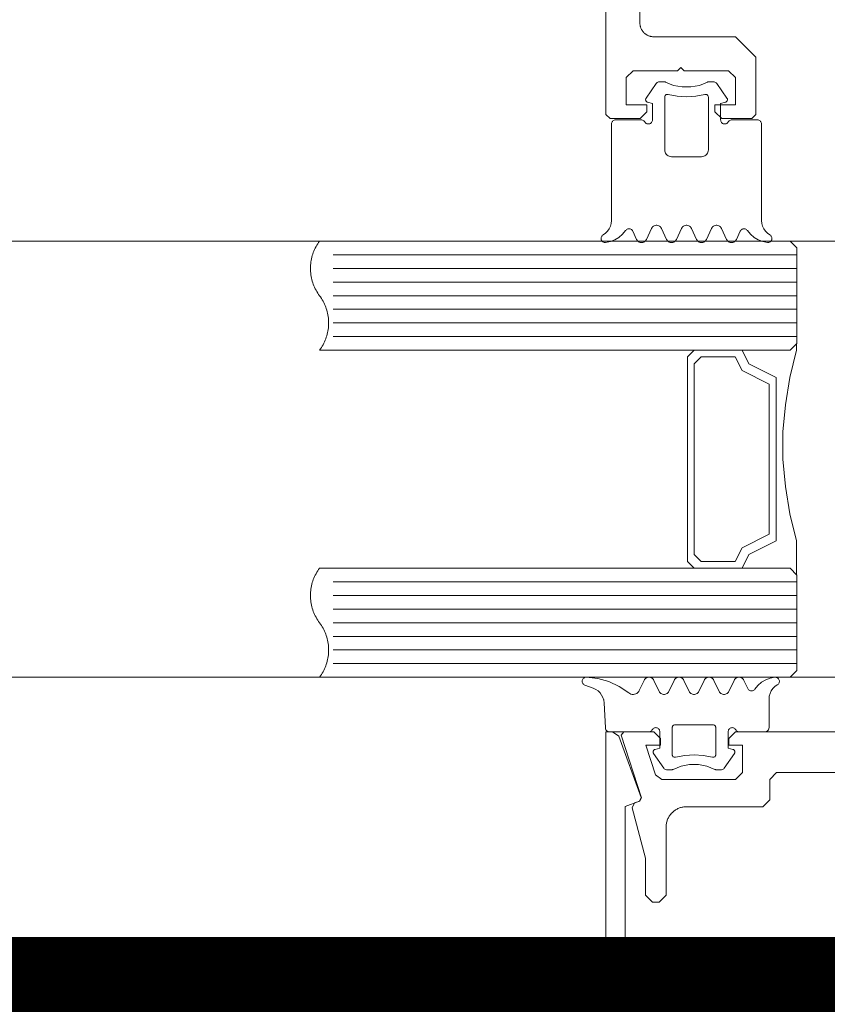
# Model space of a CAD drawing. Header units: millimetres. Extents: x 7483 to 13091, y 8111 to 13871.
# Tile 523 of 656: x 11038 to 11044, y 9220 to 9227. Entities that reach past the tile are written whole.
import ezdxf

# ---------------------------------------------------------------- set-up
doc = ezdxf.new("R2010")
doc.units = ezdxf.units.MM
doc.linetypes.add('DGN_STYLE_2', pattern=[30.2, 18.12, -12.08])
doc.layers.add('a___wymiary', color=7, linetype='Continuous', lineweight=5, true_color=0x000000)
doc.layers.add('wymiary', color=7, linetype='Continuous', lineweight=5, true_color=0xb2b2b2)
doc.layers.add('CZ-SR', color=106, linetype='Continuous', lineweight=13)
doc.layers.add('drzwi', color=30, linetype='Continuous', lineweight=20)
doc.layers.add('Powierzchnie', color=21, linetype='DGN_STYLE_2', lineweight=15, plot=False)
doc.styles.add('Arial', font='arial.ttf')
doc.dimstyles.new('wymiary agp1', dxfattribs={"dimtxt": 16, "dimasz": 5, "dimexe": 30, "dimexo": 60, "dimgap": 1.8, "dimtad": 1, "dimdec": 3, "dimrnd": 0.5, "dimdsep": 46, "dimtxsty": 'Arial', "dimblk": 'znacznik', "dimcen": 1.5, "dimse1": 1, "dimse2": 1, "dimclrd": 256, "dimazin": 0, "dimtfac": 1, "dimtdec": 3, "dimtmove": 1, "dimatfit": 3, "dimldrblk": 'znacznik', "dimfxl": 0, "dimlwd": -1, "dimarcsym": 0})

# ---------------------------------------------------------------- blocks, each defined once
blk = doc.blocks.new('zw$58')
for p, q in [((2.461288, 6.650213), (2.536239, 6.757207)), ((2.979159, 6.757207), (3.054061, 6.650213)), ((2.391415, 5.613097), (2.363192, 5.673681)), ((2.501424, 5.693505), (2.463924, 5.613097)), ((2.611434, 5.613097), (2.573934, 5.693505)), ((2.721444, 5.693505), (2.683944, 5.613097)), ((2.831454, 5.613097), (2.793954, 5.693505)), ((2.941415, 5.693505), (2.903915, 5.613097)), ((3.051424, 5.613097), (3.013924, 5.693505)), ((3.152206, 5.673681), (3.123934, 5.613097)), ((3.566666, 5.500001), (0.166666, 5.500001)), ((3.566666, 5.400001), (0.166666, 5.400001)), ((3.566666, 5.300001), (0.166666, 5.300001)), ((3.566666, 5.200001), (0.166666, 5.200001)), ((3.566666, 5.100001), (0.166666, 5.100001)), ((3.566666, 5.000001), (0.166666, 5.000001)), ((3.566666, 4.900001), (0.166666, 4.900001)), ((3.566666, 3.100001), (0.166666, 3.100001)), ((3.566666, 3.000001), (0.166666, 3.000001)), ((3.566666, 2.900001), (0.166666, 2.900001)), ((3.566666, 2.800001), (0.166666, 2.800001)), ((3.566666, 2.700001), (0.166666, 2.700001)), ((3.566666, 2.600001), (0.166666, 2.600001)), ((3.566666, 2.500001), (0.166666, 2.500001)), ((2.012307, 2.341814), (2.074172, 2.319304)), ((2.556301, 2.296495), (2.518801, 2.376909)), ((2.666311, 2.376909), (2.628811, 2.296495)), ((2.776321, 2.296495), (2.738821, 2.376909)), ((2.88633, 2.376909), (2.84883, 2.296495)), ((2.996291, 2.296495), (2.95884, 2.376909)), ((3.106301, 2.376909), (3.068801, 2.296495)), ((3.207082, 2.31632), (3.178811, 2.376909)), ((2.152932, 2.212816), (2.1626, 2.028435)), ((2.158694, 2.233617), (2.158694, 2.233617)), ((2.158694, 2.138372), (2.158694, 2.138372)), ((2.968264, 2.04312), (2.968264, 2.04312)), ((2.563479, 1.995494), (2.563479, 1.995494)), ((2.563479, 1.900243), (2.563479, 1.900243)), ((2.516164, 1.839788), (2.591115, 1.732793)), ((3.034035, 1.732793), (3.108938, 1.839788)), ((3.111184, 1.852617), (3.111184, 1.852617))]:
    blk.add_line(p, q)
for points in [[(2.166666, 14.7502), (2.166666, 6.5302), (2.196666, 6.5002), (2.416666, 6.5002), (2.466666, 6.5502), (2.466666, 6.6002), (2.316062, 6.6002), (2.316062, 6.8002), (2.366062, 6.8502), (2.691062, 6.8502), (2.716062, 6.8752), (2.741062, 6.8502), (3.066062, 6.8502), (3.116062, 6.8002), (3.116062, 6.6002), (2.966062, 6.6002), (2.966062, 6.5502), (3.016062, 6.5002), (3.236062, 6.5002), (3.266062, 6.5302), (3.266062, 6.9502), (3.116062, 7.1002), (2.516062, 7.1002), (2.5117, 7.100295), (2.507346, 7.100581), (2.503009, 7.101056), (2.498697, 7.101719), (2.494418, 7.10257), (2.49018, 7.103608), (2.485991, 7.104828), (2.48186, 7.106231), (2.477793, 7.107812), (2.4738, 7.109569), (2.469887, 7.111499), (2.466062, 7.113598), (2.462332, 7.115861), (2.458704, 7.118285), (2.455185, 7.120865), (2.451783, 7.123596), (2.448503, 7.126472), (2.445351, 7.129489), (2.442334, 7.132641), (2.439457, 7.135921), (2.436726, 7.139324), (2.434146, 7.142842), (2.431722, 7.14647), (2.429459, 7.1502), (2.427361, 7.154025), (2.425431, 7.157938), (2.423674, 7.161932), (2.422092, 7.165998), (2.42069, 7.17013), (2.419469, 7.174318), (2.418432, 7.178556), (2.417581, 7.182835), (2.416917, 7.187147), (2.416442, 7.191485), (2.416157, 7.195838), (2.416062, 7.2002), (2.416062, 8.0002)], [(2.536208, 6.757225), (2.539267, 6.760918), (2.542875, 6.764077), (2.54694, 6.766621), (2.551359, 6.768485), (2.556019, 6.769621), (2.560799, 6.77), (2.590341, 6.77), (2.593855, 6.769796), (2.597321, 6.769183), (2.600692, 6.768167), (2.60392, 6.766764)], [(2.911432, 6.766753), (2.852144, 6.743386), (2.789537, 6.731494), (2.725812, 6.731494), (2.663205, 6.743386), (2.603917, 6.766753)], [(2.911439, 6.766745), (2.914664, 6.768152), (2.918032, 6.769172), (2.921496, 6.769791), (2.925008, 6.77), (2.954598, 6.77), (2.96032, 6.769445), (2.96583, 6.767809), (2.970928, 6.765153), (2.975425, 6.761573), (2.979157, 6.757202)], [(2.472518, 6.619418), (2.469239, 6.620607), (2.466217, 6.622349), (2.463544, 6.624588), (2.4613, 6.627259), (2.459554, 6.630279), (2.458359, 6.633556), (2.457751, 6.636991), (2.45775, 6.640479), (2.458354, 6.643915), (2.459546, 6.647193), (2.46129, 6.650215)], [(2.892686, 6.676828), (2.89628, 6.677415), (2.899921, 6.67734), (2.903487, 6.676605), (2.906862, 6.675236), (2.909932, 6.673277), (2.912596, 6.670794), (2.914766, 6.667869), (2.916369, 6.664598), (2.917353, 6.661091), (2.917684, 6.657463), (2.917684, 6.27), (2.916925, 6.261318), (2.914669, 6.252899), (2.910986, 6.245), (2.905986, 6.237861), (2.899824, 6.231698), (2.892684, 6.226699), (2.884785, 6.223015), (2.876367, 6.22076), (2.867684, 6.22), (2.647665, 6.22), (2.638982, 6.22076), (2.630564, 6.223015), (2.622665, 6.226699), (2.615525, 6.231698), (2.609363, 6.237861), (2.604363, 6.245), (2.60068, 6.252899), (2.598424, 6.261318), (2.597665, 6.27), (2.597665, 6.657463), (2.597996, 6.661089), (2.59898, 6.664594), (2.600583, 6.667862), (2.602753, 6.670787), (2.605417, 6.67327), (2.608488, 6.675229), (2.611863, 6.6766), (2.615431, 6.677338), (2.619074, 6.677416), (2.62267, 6.676834)], [(2.892681, 6.676829), (2.82572, 6.663984), (2.757674, 6.659679), (2.689629, 6.663984), (2.622667, 6.676829)], [(3.054059, 6.650215), (3.055801, 6.647197), (3.056992, 6.643923), (3.057598, 6.640492), (3.057599, 6.637008), (3.056996, 6.633577), (3.055806, 6.630302), (3.054067, 6.627283), (3.05183, 6.624613), (3.049163, 6.622371), (3.046149, 6.620626), (3.042877, 6.61943)], [(2.451693, 6.474988), (2.454694, 6.470707), (2.458394, 6.467012), (2.462679, 6.464015), (2.467419, 6.461808), (2.47247, 6.460456), (2.477679, 6.460003), (2.482889, 6.46046), (2.487939, 6.461814), (2.492678, 6.464025), (2.496961, 6.467024), (2.500658, 6.470722), (2.503656, 6.475005), (2.505866, 6.479743), (2.507219, 6.484793), (2.507674, 6.490001), (2.507674, 6.610003), (2.472518, 6.619426)], [(3.063668, 6.475009), (3.060669, 6.470724), (3.056971, 6.467025), (3.052687, 6.464025), (3.047947, 6.461814), (3.042895, 6.460459), (3.037684, 6.460003), (3.032473, 6.460458), (3.027421, 6.46181), (3.02268, 6.46402), (3.018395, 6.467019), (3.014696, 6.470717), (3.011695, 6.475001), (3.009484, 6.47974), (3.00813, 6.484792), (3.007674, 6.490001), (3.007674, 6.610003), (3.04288, 6.619426)], [(2.146833, 5.646098), (2.164189, 5.65806), (2.179184, 5.672875), (2.191355, 5.690084), (2.200327, 5.709158), (2.205824, 5.729508), (2.207674, 5.750505), (2.207674, 6.460003), (2.208131, 6.465215), (2.209487, 6.470268), (2.211699, 6.475009), (2.214702, 6.479294), (2.218404, 6.482992), (2.222692, 6.48599), (2.227436, 6.488199), (2.232491, 6.489549), (2.237704, 6.490001), (2.425741, 6.490001), (2.430949, 6.489542), (2.435997, 6.488185), (2.440734, 6.485973), (2.445015, 6.482972), (2.44871, 6.479274), (2.451707, 6.474991)], [(3.368516, 5.646098), (3.35116, 5.65806), (3.336165, 5.672875), (3.323994, 5.690084), (3.315022, 5.709158), (3.309525, 5.729508), (3.307674, 5.750505), (3.307674, 6.460003), (3.307219, 6.465209), (3.305866, 6.470258), (3.303658, 6.474995), (3.300661, 6.479277), (3.296966, 6.482974), (3.292685, 6.485974), (3.287949, 6.488186), (3.282901, 6.489542), (3.277694, 6.490001), (3.089657, 6.490001), (3.084445, 6.489549), (3.07939, 6.488199), (3.074647, 6.485991), (3.070359, 6.482993), (3.066657, 6.479296), (3.063654, 6.475012)], [(2.501413, 5.693504), (2.5049, 5.699542), (2.509384, 5.704884), (2.514727, 5.709366), (2.520768, 5.712852), (2.527322, 5.715237), (2.534192, 5.716448), (2.541167, 5.716448), (2.548036, 5.715237), (2.554591, 5.712852), (2.560632, 5.709366), (2.565975, 5.704884), (2.570458, 5.699542), (2.573946, 5.693504)], [(2.721435, 5.693513), (2.724921, 5.699551), (2.729403, 5.704891), (2.734745, 5.709372), (2.740783, 5.712857), (2.747334, 5.71524), (2.754199, 5.716449), (2.76117, 5.716447), (2.768035, 5.715235), (2.774585, 5.712848), (2.780621, 5.70936), (2.78596, 5.704877), (2.790439, 5.699534), (2.793923, 5.693494)], [(2.941445, 5.693494), (2.944929, 5.699534), (2.949408, 5.704877), (2.954747, 5.70936), (2.960783, 5.712848), (2.967333, 5.715235), (2.974198, 5.716447), (2.981169, 5.716449), (2.988035, 5.71524), (2.994586, 5.712857), (3.000624, 5.709372), (3.005965, 5.704891), (3.010447, 5.699551), (3.013934, 5.693513)], [(2.16456, 5.590142), (2.159461, 5.590082), (2.154426, 5.590885), (2.1496, 5.592529), (2.145122, 5.594966), (2.141121, 5.598126), (2.137713, 5.601917), (2.134996, 5.606231), (2.133049, 5.610943), (2.131928, 5.615916), (2.131666, 5.621007), (2.132269, 5.626069), (2.133721, 5.630955), (2.13598, 5.635526), (2.13898, 5.639648), (2.142635, 5.643202), (2.146838, 5.646087)], [(2.31109, 5.677723), (2.288957, 5.650315), (2.262359, 5.627216), (2.232121, 5.609142), (2.19918, 5.596654), (2.164559, 5.590139)], [(2.311103, 5.677724), (2.314417, 5.681831), (2.3184, 5.685293), (2.322927, 5.688002), (2.327858, 5.689876), (2.333042, 5.690856), (2.338317, 5.690912), (2.34352, 5.690042), (2.34849, 5.688273), (2.353073, 5.685659), (2.357128, 5.682282), (2.360528, 5.678247), (2.363168, 5.673677)], [(3.152187, 5.673687), (3.154832, 5.678255), (3.158236, 5.68229), (3.162296, 5.685666), (3.166884, 5.688278), (3.171859, 5.690045), (3.177067, 5.690913), (3.182346, 5.690855), (3.187534, 5.689873), (3.192469, 5.687997), (3.196999, 5.685285), (3.200983, 5.681821), (3.204298, 5.677713)], [(3.35079, 5.590144), (3.31618, 5.596665), (3.283251, 5.609155), (3.253023, 5.627228), (3.226434, 5.650322), (3.204308, 5.677723)], [(3.368522, 5.646108), (3.372735, 5.643225), (3.376398, 5.639671), (3.379405, 5.635547), (3.381669, 5.630974), (3.383126, 5.626082), (3.383732, 5.621015), (3.38347, 5.615918), (3.382348, 5.61094), (3.380398, 5.606224), (3.377676, 5.601906), (3.374262, 5.598112), (3.370255, 5.594951), (3.365769, 5.592516), (3.360935, 5.590876), (3.355894, 5.590078), (3.35079, 5.590147)], [(2.463934, 5.613089), (2.460447, 5.607051), (2.455965, 5.601711), (2.450624, 5.59723), (2.444586, 5.593745), (2.438035, 5.591362), (2.431169, 5.590153), (2.424198, 5.590154), (2.417333, 5.591367), (2.410783, 5.593754), (2.404747, 5.597242), (2.399408, 5.601725), (2.394929, 5.607068), (2.391445, 5.613107)], [(2.683956, 5.613098), (2.680468, 5.607059), (2.675985, 5.601718), (2.670641, 5.597236), (2.664601, 5.593749), (2.658046, 5.591364), (2.651177, 5.590154), (2.644201, 5.590154), (2.637332, 5.591364), (2.630778, 5.593749), (2.624737, 5.597236), (2.619394, 5.601718), (2.61491, 5.607059), (2.611423, 5.613098)], [(2.903924, 5.613089), (2.900438, 5.607052), (2.895958, 5.601713), (2.890618, 5.597233), (2.884582, 5.593748), (2.878033, 5.591364), (2.871169, 5.590153), (2.8642, 5.590153), (2.857336, 5.591364), (2.850787, 5.593748), (2.84475, 5.597233), (2.839411, 5.601713), (2.83493, 5.607052), (2.831444, 5.613089)], [(3.123946, 5.613098), (3.120458, 5.607059), (3.115975, 5.601718), (3.110632, 5.597236), (3.104591, 5.593749), (3.098036, 5.591364), (3.091167, 5.590154), (3.084192, 5.590154), (3.077322, 5.591364), (3.070768, 5.593749), (3.064727, 5.597236), (3.059384, 5.601718), (3.0549, 5.607059), (3.051413, 5.613098)], [(3.564666, 3.152001), (3.564666, 3.400001), (3.514666, 3.600001), (3.484666, 3.800001), (3.464666, 4.000001), (3.464666, 4.200001), (3.484666, 4.400001), (3.514666, 4.600001), (3.564666, 4.800001), (3.564666, 4.848001)], [(3.514666, 4.800001), (3.164666, 4.800001), (3.214666, 4.700001), (3.414666, 4.600001), (3.414666, 3.400001), (3.214666, 3.300001), (3.164666, 3.200001), (3.514666, 3.200001)], [(2.012307, 2.341817), (2.007544, 2.344043), (2.003242, 2.347067), (1.999535, 2.350796), (1.996536, 2.355114), (1.994337, 2.359889), (1.993005, 2.364975), (1.992581, 2.370216), (1.993079, 2.37545), (1.994483, 2.380516), (1.99675, 2.38526), (1.99981, 2.389535), (2.00357, 2.393211), (2.007913, 2.396173), (2.012707, 2.398333), (2.017805, 2.399622), (2.023049, 2.400001)], [(2.023049, 2.399997), (2.107082, 2.391525), (2.18849, 2.36903), (2.26495, 2.333153), (2.334281, 2.284919)], [(2.446323, 2.3769), (2.449807, 2.382939), (2.454286, 2.388282), (2.459625, 2.392765), (2.465661, 2.396253), (2.47221, 2.398639), (2.479075, 2.399852), (2.486046, 2.399854), (2.492911, 2.398645), (2.499462, 2.396262), (2.505499, 2.392777), (2.51084, 2.388296), (2.515322, 2.382956), (2.518809, 2.376918)], [(2.6663, 2.376909), (2.669788, 2.382948), (2.674271, 2.388289), (2.679614, 2.392771), (2.685655, 2.396257), (2.692209, 2.398642), (2.699078, 2.399853), (2.706053, 2.399853), (2.712922, 2.398642), (2.719476, 2.396257), (2.725517, 2.392771), (2.73086, 2.388289), (2.735343, 2.382948), (2.738831, 2.376909)], [(2.886322, 2.376918), (2.889809, 2.382956), (2.894291, 2.388296), (2.899632, 2.392777), (2.90567, 2.396262), (2.912221, 2.398645), (2.919086, 2.399854), (2.926056, 2.399852), (2.932921, 2.398639), (2.93947, 2.396253), (2.945506, 2.392765), (2.950845, 2.388282), (2.955324, 2.382939), (2.958808, 2.3769)], [(3.106333, 2.3769), (3.109817, 2.382939), (3.114296, 2.388282), (3.119635, 2.392765), (3.125671, 2.396253), (3.13222, 2.398639), (3.139085, 2.399852), (3.146055, 2.399854), (3.15292, 2.398645), (3.159471, 2.396262), (3.165509, 2.392777), (3.17085, 2.388296), (3.175332, 2.382956), (3.178819, 2.376918)], [(3.259184, 2.312277), (3.28131, 2.339678), (3.307899, 2.362773), (3.338127, 2.380845), (3.371057, 2.393336), (3.405666, 2.399856)], [(3.405666, 2.399859), (3.41077, 2.399928), (3.415812, 2.399131), (3.420645, 2.39749), (3.425131, 2.395054), (3.429139, 2.391893), (3.432553, 2.388099), (3.435274, 2.383781), (3.437224, 2.379064), (3.438346, 2.374085), (3.438608, 2.368987), (3.438002, 2.363919), (3.436545, 2.359028), (3.434281, 2.354453), (3.431273, 2.350329), (3.42761, 2.346775), (3.423398, 2.343892)], [(2.074175, 2.319293), (2.092353, 2.310898), (2.108882, 2.299597), (2.123302, 2.285706), (2.135211, 2.269612), (2.144278, 2.251761), (2.150251, 2.232653), (2.152963, 2.212817)], [(2.446291, 2.376909), (2.411526, 2.302269), (2.406932, 2.294389), (2.400982, 2.287474), (2.393876, 2.281755), (2.385848, 2.277423), (2.377167, 2.274621), (2.368122, 2.273442), (2.359013, 2.273927), (2.350144, 2.276059), (2.341809, 2.279766), (2.334287, 2.284926)], [(3.118532, 2.01499), (3.121535, 2.010707), (3.125237, 2.007011), (3.129524, 2.004014), (3.134267, 2.001807), (3.139321, 2.000457), (3.144533, 2.000005), (3.332571, 2.000005), (3.337777, 2.000461), (3.342824, 2.001814), (3.347561, 2.004024), (3.351842, 2.007023), (3.355537, 2.010721), (3.358534, 2.015004), (3.360743, 2.019744), (3.362096, 2.024795), (3.362551, 2.030004), (3.362551, 2.239501), (3.364402, 2.260494), (3.369899, 2.280839), (3.37887, 2.299909), (3.39104, 2.317116), (3.406032, 2.331929), (3.423386, 2.343891)], [(3.259173, 2.312287), (3.255858, 2.308178), (3.251874, 2.304715), (3.247344, 2.302003), (3.24241, 2.300127), (3.237222, 2.299145), (3.231943, 2.299087), (3.226736, 2.299955), (3.221761, 2.301723), (3.217173, 2.304334), (3.213114, 2.30771), (3.20971, 2.311744), (3.207065, 2.316313)], [(2.628818, 2.296488), (2.625331, 2.290452), (2.620849, 2.285112), (2.615508, 2.280633), (2.60947, 2.277149), (2.60292, 2.274766), (2.596055, 2.273557), (2.589085, 2.273559), (2.582221, 2.274771), (2.575672, 2.277157), (2.569636, 2.280645), (2.564297, 2.285127), (2.559818, 2.290469), (2.556334, 2.296507)], [(2.84884, 2.296498), (2.845352, 2.29046), (2.840868, 2.28512), (2.835525, 2.280639), (2.829485, 2.277153), (2.822931, 2.274769), (2.816063, 2.273558), (2.809088, 2.273558), (2.80222, 2.274769), (2.795666, 2.277153), (2.789625, 2.280639), (2.784282, 2.28512), (2.779799, 2.29046), (2.776311, 2.296498)], [(3.068808, 2.296488), (3.065321, 2.290452), (3.060839, 2.285112), (3.055498, 2.280633), (3.049461, 2.277149), (3.04291, 2.274766), (3.036045, 2.273557), (3.029075, 2.273559), (3.022211, 2.274771), (3.015662, 2.277157), (3.009626, 2.280645), (3.004288, 2.285127), (2.999808, 2.290469), (2.996324, 2.296507)], [(2.506582, 2.015011), (2.503585, 2.010729), (2.49989, 2.007032), (2.495609, 2.004032), (2.490873, 2.001821), (2.485825, 2.000465), (2.480617, 2.000005), (2.19258, 2.000005), (2.187539, 2.000427), (2.18264, 2.00169), (2.178023, 2.003759), (2.173819, 2.006573), (2.170148, 2.010053), (2.167114, 2.014101), (2.164803, 2.0186), (2.163282, 2.023424), (2.162592, 2.028435)], [(2.506607, 2.015004), (2.509605, 2.019288), (2.5133, 2.022985), (2.517581, 2.025985), (2.522317, 2.028195), (2.527364, 2.029548), (2.53257, 2.030004), (2.537776, 2.029548), (2.542824, 2.028195), (2.54756, 2.025985), (2.55184, 2.022986), (2.555536, 2.019288), (2.558533, 2.015005), (2.560742, 2.010265), (2.562095, 2.005214), (2.562551, 2.000005), (2.562551, 1.880004), (2.527395, 1.87058)], [(2.677589, 1.813178), (2.673995, 1.812591), (2.670355, 1.812666), (2.666788, 1.8134), (2.663414, 1.814769), (2.660344, 1.816727), (2.65768, 1.81921), (2.65551, 1.822134), (2.653906, 1.825404), (2.652922, 1.82891), (2.65259, 1.832537), (2.65259, 2.030004), (2.652893, 2.033474), (2.653794, 2.036839), (2.655265, 2.039997), (2.657261, 2.042852), (2.659722, 2.045317), (2.662574, 2.047317), (2.665729, 2.048792), (2.669092, 2.049697), (2.672561, 2.050005), (2.95259, 2.050005), (2.956059, 2.049697), (2.959422, 2.048792), (2.962577, 2.047317), (2.965429, 2.045317), (2.96789, 2.042852), (2.969886, 2.039997), (2.971357, 2.036839), (2.972257, 2.033474), (2.972561, 2.030004), (2.972561, 1.832537), (2.972229, 1.82891), (2.971244, 1.825404), (2.969641, 1.822134), (2.967471, 1.81921), (2.964807, 1.816727), (2.961737, 1.814769), (2.958363, 1.8134), (2.954796, 1.812666), (2.951156, 1.812591), (2.947562, 1.813178)], [(3.097756, 1.87058), (3.062551, 1.880004), (3.062551, 2.000005), (3.063007, 2.005215), (3.064362, 2.010267), (3.066573, 2.015007), (3.069574, 2.019291), (3.073273, 2.022988), (3.077559, 2.025987), (3.0823, 2.028197), (3.087353, 2.029549), (3.092563, 2.030004), (3.097774, 2.029547), (3.102826, 2.028191), (3.107566, 2.02598), (3.11185, 2.022978), (3.115547, 2.019279), (3.118546, 2.014994)], [(6.916666, 0), (2.416666, 0), (2.405761, 0.000238), (2.394877, 0.000951), (2.384034, 0.002139), (2.373254, 0.003798), (2.362556, 0.005926), (2.351961, 0.008519), (2.34149, 0.011571), (2.331161, 0.015077), (2.320995, 0.01903), (2.311011, 0.023423), (2.301229, 0.028247), (2.291666, 0.033494), (2.282341, 0.039152), (2.273272, 0.045212), (2.264476, 0.051662), (2.255969, 0.058489), (2.247768, 0.065681), (2.239889, 0.073223), (2.232347, 0.081103), (2.225155, 0.089303), (2.218328, 0.09781), (2.211878, 0.106606), (2.205818, 0.115675), (2.20016, 0.125), (2.194913, 0.134563), (2.190089, 0.144346), (2.185696, 0.154329), (2.181743, 0.164495), (2.178237, 0.174824), (2.175185, 0.185295), (2.172592, 0.19589), (2.170464, 0.206588), (2.168805, 0.217369), (2.167617, 0.228211), (2.166904, 0.239095), (2.166666, 0.25), (2.166666, 2), (2.214594, 2), (2.261578, 1.967101), (2.42546, 1.51684), (2.413506, 1.491206), (2.413506, 1.491206), (2.307055, 1.452461), (2.307055, 0.260951), (2.307151, 0.256563), (2.30744, 0.252183), (2.307921, 0.247821), (2.308592, 0.243483), (2.309454, 0.239179), (2.310503, 0.234917), (2.311739, 0.230705), (2.313158, 0.226552), (2.314758, 0.222464), (2.316536, 0.218451), (2.318488, 0.21452), (2.320611, 0.210678), (2.3229, 0.206933), (2.325352, 0.203292), (2.327961, 0.199763), (2.330722, 0.196351), (2.33363, 0.193063), (2.33668, 0.189907), (2.339866, 0.186887), (2.34318, 0.18401), (2.346618, 0.181281), (2.350173, 0.178705), (2.353837, 0.176289), (2.357603, 0.174035), (2.361465, 0.171948), (2.365414, 0.170034), (2.369444, 0.168294), (2.373547, 0.166733), (2.377713, 0.165353), (2.381937, 0.164158), (2.386208, 0.163149), (2.39052, 0.162328), (2.394864, 0.161697), (2.399231, 0.161258), (2.403614, 0.161011), (2.408003, 0.160956), (4.666666, 0.182364)], [(6.217637, 2), (3.117637, 2), (3.067637, 1.95), (3.067637, 1.900499), (3.167637, 1.900499), (3.167637, 1.7), (3.117637, 1.65), (2.577398, 1.65), (2.529826, 1.684611), (2.459988, 1.900499), (2.567637, 1.900499), (2.567637, 1.95), (2.517637, 2), (2.297637, 2), (2.278608, 1.973844), (2.426666, 1.516156), (2.414454, 1.491198), (2.377411, 1.477766), (2.358659, 1.441798), (2.358659, 1.441798), (2.457637, 1.072408), (2.457637, 0.8), (2.507637, 0.75), (2.557637, 0.75), (2.607637, 0.8), (2.607637, 1.3), (2.60778, 1.306543), (2.608208, 1.313073), (2.60892, 1.319579), (2.609916, 1.326047), (2.611192, 1.332466), (2.612748, 1.338823), (2.614579, 1.345106), (2.616683, 1.351303), (2.619055, 1.357403), (2.621691, 1.363393), (2.624585, 1.369262), (2.627733, 1.375), (2.631128, 1.380595), (2.634764, 1.386037), (2.638634, 1.391314), (2.64273, 1.396418), (2.647045, 1.401339), (2.651571, 1.406066), (2.656298, 1.410592), (2.661219, 1.414907), (2.666323, 1.419003), (2.6716, 1.422873), (2.677042, 1.426509), (2.682637, 1.429904), (2.688375, 1.433052), (2.694244, 1.435946), (2.700234, 1.438582), (2.706334, 1.440954), (2.712531, 1.443058), (2.718814, 1.444889), (2.725171, 1.446445), (2.73159, 1.447721), (2.738058, 1.448717), (2.744564, 1.449429), (2.751094, 1.449857), (2.757637, 1.45), (3.317637, 1.45), (3.367637, 1.5), (3.367637, 1.65), (3.417637, 1.7), (4.642637, 1.7)], [(2.516164, 1.8398), (2.514422, 1.842819), (2.51323, 1.846094), (2.512626, 1.849526), (2.512628, 1.853011), (2.513235, 1.856443), (2.514429, 1.859717), (2.516175, 1.862734), (2.518418, 1.865403), (2.521091, 1.867643), (2.524112, 1.869385), (2.52739, 1.870576)], [(2.677586, 1.813178), (2.744539, 1.826018), (2.812575, 1.830321), (2.880612, 1.826018), (2.947565, 1.813178)], [(3.097753, 1.87057), (3.101025, 1.869375), (3.10404, 1.86763), (3.106706, 1.865388), (3.108943, 1.862718), (3.110683, 1.859699), (3.111872, 1.856425), (3.112476, 1.852994), (3.112474, 1.84951), (3.111868, 1.846079), (3.110676, 1.842805), (3.108935, 1.839788)], [(2.658789, 1.723238), (2.718079, 1.746608), (2.780689, 1.758504), (2.844419, 1.758508), (2.90703, 1.74662), (2.966323, 1.723258)], [(2.658798, 1.723237), (2.655569, 1.721833), (2.652198, 1.720818), (2.648732, 1.720204), (2.645217, 1.72), (2.615676, 1.72), (2.609957, 1.720551), (2.604449, 1.722183), (2.599352, 1.724837), (2.594855, 1.728415), (2.591123, 1.732786)], [(3.034032, 1.732797), (3.0303, 1.728426), (3.025803, 1.724847), (3.020706, 1.722191), (3.015196, 1.720555), (3.009475, 1.72), (2.979885, 1.72), (2.976372, 1.720209), (2.972908, 1.720828), (2.96954, 1.721849), (2.966314, 1.723257)]]:
    blk.add_lwpolyline(points)
for points in [[(3.516666, 4.800001), (0.066666, 4.800001), (0.073644, 4.80966), (0.080273, 4.819563), (0.086543, 4.829696), (0.092447, 4.840046), (0.097977, 4.850601), (0.103127, 4.861347), (0.107889, 4.87227), (0.112258, 4.883356), (0.116227, 4.894592), (0.119793, 4.905962), (0.12295, 4.917452), (0.125694, 4.929048), (0.128022, 4.940734), (0.12993, 4.952497), (0.131418, 4.96432), (0.132481, 4.976188), (0.13312, 4.988087), (0.133333, 5.000001), (0.13312, 5.011915), (0.132481, 5.023814), (0.131418, 5.035683), (0.12993, 5.047506), (0.128022, 5.059268), (0.125694, 5.070954), (0.12295, 5.08255), (0.119793, 5.09404), (0.116227, 5.10541), (0.112258, 5.116646), (0.107889, 5.127732), (0.103127, 5.138655), (0.097977, 5.149401), (0.092447, 5.159956), (0.086543, 5.170307), (0.080273, 5.18044), (0.073644, 5.190342), (0.066666, 5.200001), (0.059688, 5.20966), (0.05306, 5.219563), (0.046789, 5.229696), (0.040885, 5.240046), (0.035355, 5.250601), (0.030206, 5.261347), (0.025443, 5.27227), (0.021075, 5.283356), (0.017105, 5.294592), (0.01354, 5.305962), (0.010383, 5.317452), (0.007639, 5.329048), (0.005311, 5.340734), (0.003402, 5.352497), (0.001915, 5.36432), (0.000851, 5.376188), (0.000213, 5.388087), (0, 5.400001), (0.000213, 5.411915), (0.000851, 5.423814), (0.001915, 5.435683), (0.003402, 5.447506), (0.005311, 5.459268), (0.007639, 5.470954), (0.010383, 5.48255), (0.01354, 5.49404), (0.017105, 5.50541), (0.021075, 5.516646), (0.025443, 5.527732), (0.030206, 5.538655), (0.035355, 5.549401), (0.040885, 5.559956), (0.046789, 5.570307), (0.05306, 5.58044), (0.059688, 5.590342), (0.066666, 5.600001), (3.516666, 5.600001), (3.566666, 5.550001), (3.566666, 4.850001), (3.516666, 4.800001)], [(2.814666, 3.200001), (2.764666, 3.250001), (2.764666, 4.750001), (2.814666, 4.800001), (3.164666, 4.800001), (3.214666, 4.700001), (3.414666, 4.600001), (3.414666, 3.400001), (3.214666, 3.300001), (3.164666, 3.200001), (2.814666, 3.200001)], [(2.864666, 3.250001), (2.814666, 3.300001), (2.814666, 4.700001), (2.864666, 4.750001), (3.114666, 4.750001), (3.164666, 4.650001), (3.364666, 4.550001), (3.364666, 3.450001), (3.164666, 3.350001), (3.114666, 3.250001), (2.864666, 3.250001)], [(3.516666, 2.400001), (0.066666, 2.400001), (0.073644, 2.40966), (0.080273, 2.419563), (0.086543, 2.429696), (0.092447, 2.440046), (0.097977, 2.450601), (0.103127, 2.461347), (0.107889, 2.47227), (0.112258, 2.483356), (0.116227, 2.494592), (0.119793, 2.505962), (0.12295, 2.517452), (0.125694, 2.529048), (0.128022, 2.540734), (0.12993, 2.552497), (0.131418, 2.56432), (0.132481, 2.576188), (0.13312, 2.588087), (0.133333, 2.600001), (0.13312, 2.611915), (0.132481, 2.623814), (0.131418, 2.635683), (0.12993, 2.647506), (0.128022, 2.659268), (0.125694, 2.670954), (0.12295, 2.68255), (0.119793, 2.69404), (0.116227, 2.70541), (0.112258, 2.716646), (0.107889, 2.727732), (0.103127, 2.738655), (0.097977, 2.749401), (0.092447, 2.759956), (0.086543, 2.770307), (0.080273, 2.78044), (0.073644, 2.790342), (0.066666, 2.800001), (0.059688, 2.80966), (0.05306, 2.819563), (0.046789, 2.829696), (0.040885, 2.840046), (0.035355, 2.850601), (0.030206, 2.861347), (0.025443, 2.87227), (0.021075, 2.883356), (0.017105, 2.894592), (0.01354, 2.905962), (0.010383, 2.917452), (0.007639, 2.929048), (0.005311, 2.940734), (0.003402, 2.952497), (0.001915, 2.96432), (0.000851, 2.976188), (0.000213, 2.988087), (0, 3.000001), (0.000213, 3.011915), (0.000851, 3.023814), (0.001915, 3.035683), (0.003402, 3.047506), (0.005311, 3.059268), (0.007639, 3.070954), (0.010383, 3.08255), (0.01354, 3.09404), (0.017105, 3.10541), (0.021075, 3.116646), (0.025443, 3.127732), (0.030206, 3.138655), (0.035355, 3.149401), (0.040885, 3.159956), (0.046789, 3.170307), (0.05306, 3.18044), (0.059688, 3.190342), (0.066666, 3.200001), (3.516666, 3.200001), (3.566666, 3.150001), (3.566666, 2.450001), (3.516666, 2.400001)]]:
    blk.add_lwpolyline(points, close=True)
blk = doc.blocks.new('gfhgfhhf')
at = {"layer": 'drzwi'}
for points in [[(10148.5484, 5161.7507), (10634.6623, 5161.7507)], [(10148.647, 5158.5507), (10634.6623, 5158.5507)]]:
    blk.add_lwpolyline(points, dxfattribs=at)
blk.add_blockref('zw$58', (10529.8998, 5156.1507), dxfattribs=at)
blk = doc.blocks.new('znacznik')
at = {"layer": 'a___wymiary'}
for p, q in [((0, 1.3936), (0, -1.3936)), ((1.3936, 0), (-1.3936, 0))]:
    blk.add_line(p, q, dxfattribs=at)
at = {"layer": 'a___wymiary', "const_width": 0.2}
blk.add_lwpolyline([(0.8759, 0.8759), (-0.8759, -0.8759)], dxfattribs=at)
blk = doc.blocks.new('*D1310')
at = {"layer": 'Defpoints', "color": 0, "transparency": 16777216}
for p in [(11144.6975, 9237.0039), (8715.2884, 9231.2593), (11144.6975, 9089.5616)]:
    blk.add_point(p, dxfattribs=at)
at = {"layer": 'wymiary', "color": 253, "true_color": 0x999999, "transparency": 16777216}
blk.add_line((8720.2884, 9089.5616), (11139.6975, 9089.5616), dxfattribs=at)
at = {"layer": 'wymiary', "color": 253, "true_color": 0x999999, "transparency": 16777216, "xscale": 5, "yscale": 5, "zscale": 5, "rotation": 180}
blk.add_blockref('znacznik', (8715.2884, 9089.5616), dxfattribs=at)
at = {"layer": 'wymiary', "color": 253, "true_color": 0x999999, "transparency": 16777216, "xscale": 5, "yscale": 5, "zscale": 5}
blk.add_blockref('znacznik', (11144.6975, 9089.5616), dxfattribs=at)
at = {"layer": 'wymiary', "color": 18, "true_color": 0x000000, "transparency": 16777216, "insert": (9929.993, 9099.5307), "char_height": 16, "attachment_point": 5, "style": 'Arial'}
blk.add_mtext('2429.5', dxfattribs=at)

msp = doc.modelspace()

# ---------------------------------------------------------------- linework, layer by layer
at = {"layer": 'Powierzchnie', "const_width": 1}
msp.add_lwpolyline([(8715.2884, 11179.7122), (8715.2884, 9219.8948), (12184.8952, 9219.9116), (12184.8952, 11469.7122), (10277.0247, 11469.7122), (10277.0247, 11179.7122), (8715.2884, 11179.7122)], dxfattribs=at)
at = {"layer": 'wymiary'}
msp.add_lwpolyline([(8715.2884, 9219.9116), (8715.2884, 11179.7122), (10277.0247, 11179.7122), (10277.0247, 11469.7122), (12184.8952, 11469.7122), (12184.8952, 9219.9116)], close=True, dxfattribs=at)

# ---------------------------------------------------------------- block references
at = {"layer": 'CZ-SR'}
msp.add_blockref('gfhgfhhf', (510.0352, 4063.7609), dxfattribs=at)

# ---------------------------------------------------------------- dimensions: what is measured, and where the dimension line sits
at = {"layer": 'wymiary'}
dim = msp.add_linear_dim(base=(11144.6975, 9089.5616), p1=(8715.2884, 9231.2593), p2=(11144.6975, 9237.0039), dimstyle='wymiary agp1', override={"dimblk": 'znacznik'}, dxfattribs=at)
dim.commit()
dim.dimension.update_dxf_attribs({"geometry": '*D1310', "text_midpoint": (9929.993, 9099.5307)})

doc.saveas('drawing.dxf')
